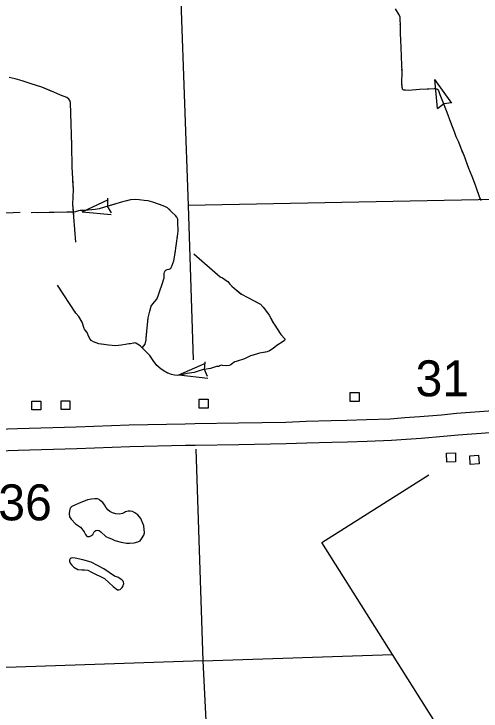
# Model space of a CAD drawing. Extents: x 1084508 to 1142749, y 1057638 to 1093403.
# Drawn here: x 1135526 to 1137247, y 1067786 to 1070353 of the extents above; entities that cross this region are included whole.
import ezdxf

# ---------------------------------------------------------------- set-up
doc = ezdxf.new("R2010")
doc.units = 0
for name, color, linetype in [('Level 10', 7, 'Continuous'), ('Level 4', 7, 'Continuous'), ('Level 43', 7, 'Continuous'), ('Level 47', 7, 'Continuous'), ('Level 5', 7, 'Continuous'), ('Level 56', 7, 'Continuous')]:
    doc.layers.add(name, color=color, linetype=linetype)

msp = doc.modelspace()

# ---------------------------------------------------------------- linework, layer by layer
at = {"layer": 'Level 10'}
for points in [[(1137414.3, 1068901.6), (1137395.3, 1068900.3), (1137377.3, 1068898.9), (1137336, 1068895.9), (1137291.4, 1068892), (1137207.8, 1068885.5), (1137156.4, 1068881.6), (1137101.6, 1068876.3), (1137021.6, 1068869.2), (1136966.5, 1068866.3), (1136912.4, 1068861.6), (1136825.7, 1068858.6), (1136752.7, 1068856.3), (1136695.3, 1068854.8), (1136603.2, 1068852.1), (1136527.6, 1068849.4), (1136353.4, 1068846.2), (1136192.3, 1068843.8), (1136156.8, 1068843.2), (1135950.8, 1068838.5), (1135755.4, 1068831.9), (1135539.7, 1068825.7), (1135350.9, 1068819.2)], [(1135354.4, 1068740.8), (1135542.2, 1068747.2), (1135757.9, 1068753.4), (1135953.1, 1068760), (1136158.4, 1068764.8), (1136193.5, 1068765.4), (1136354.7, 1068767.7), (1136529.7, 1068771), (1136605.7, 1068773.7), (1136697.4, 1068776.3), (1136755, 1068777.8), (1136828.3, 1068780.2), (1136917.1, 1068783.2), (1136972, 1068788), (1137027.2, 1068790.9), (1137108.9, 1068798.1), (1137163.2, 1068803.5), (1137213.8, 1068807.3), (1137297.9, 1068813.8), (1137342.2, 1068817.7), (1137383.2, 1068820.6), (1137401.1, 1068822), (1137419.7, 1068823.3)]]:
    msp.add_lwpolyline(points, dxfattribs=at)
at = {"layer": 'Level 4'}
for points in [[(1136141.2, 1070398.9), (1136167.7, 1069647.6), (1136186.1, 1069080)], [(1136196.8, 1068750), (1136222.1, 1067970.7)], [(1136222.1, 1067970.7), (1136921.5, 1067993.9)], [(1136222.1, 1067970.7), (1135460.9, 1067944.8)], [(1136222.1, 1067970.7), (1136235.5, 1067702.7)]]:
    msp.add_lwpolyline(points, dxfattribs=at)
at = {"layer": 'Level 43'}
for p, q in [((1137075.4, 1070112.4), (1137085.7, 1070005.2)), ((1137075.4, 1070112.4), (1137137.9, 1070024.6)), ((1137086.6, 1070004.7), (1137109.5, 1070022)), ((1137138.4, 1070025.6), (1137109.9, 1070022.1)), ((1135777.2, 1069624.3), (1135874.9, 1069669.9)), ((1135870.5, 1069674.6), (1135871.2, 1069646)), ((1135886.1, 1069621.1), (1135871.3, 1069645.6)), ((1135777.2, 1069624.3), (1135884.6, 1069615)), ((1136230.1, 1069072.6), (1136227.6, 1069044.1)), ((1136133.3, 1069024.4), (1136232.4, 1069066.8)), ((1136133.3, 1069024.4), (1136240.3, 1069011.6)), ((1136239.8, 1069017.7), (1136227.7, 1069043.7))]:
    msp.add_line(p, q, dxfattribs=at)
for points in [[(1137122.4, 1069990.6), (1137108.8, 1070024.4), (1137096.6, 1070055.5), (1137092.7, 1070066.1), (1137090, 1070072.4), (1137089.1, 1070073.6), (1137088.5, 1070074.3), (1137088.2, 1070074.7), (1137087.5, 1070075.1), (1137086.3, 1070075.8), (1137083.8, 1070076.7), (1137080.6, 1070077.4), (1137074.5, 1070077.4), (1137055.5, 1070076.7), (1137020.2, 1070075.3), (1136980.6, 1070072.1), (1136969.3, 1070072.6), (1136965.2, 1070072.6), (1136963.2, 1070072.8), (1136960.7, 1070074), (1136959.6, 1070074.9), (1136958, 1070076.7), (1136957.5, 1070078.7), (1136957.1, 1070082.6), (1136956, 1070098.6), (1136956.2, 1070140.1), (1136954.4, 1070194.2), (1136953.2, 1070233.9), (1136951.7, 1070253.3), (1136950.1, 1070286.2), (1136950.1, 1070310.4), (1136948.7, 1070337.1), (1136948.7, 1070342.1), (1136947.6, 1070345.3), (1136945.5, 1070350.1), (1136932.4, 1070372.5)], [(1136954.5, 1070191), (1136954.4, 1070194.2), (1136953.2, 1070233.9), (1136951.7, 1070253.3), (1136950.1, 1070286.2), (1136950.1, 1070310.4), (1136949.8, 1070315.2)], [(1136956.7, 1070087.5), (1136956, 1070098.6), (1136956.2, 1070140.1), (1136955.9, 1070149.6)], [(1135754.7, 1069512.9), (1135743.3, 1069652.4), (1135745, 1069707.2), (1135740.6, 1069788.6), (1135739, 1069870), (1135734.7, 1070027.3), (1135732.5, 1070034.3), (1135728.7, 1070039.8), (1135720.6, 1070045.2), (1135697.8, 1070054.7), (1135673.1, 1070064.8), (1135629.3, 1070083.3), (1135589.7, 1070096.1), (1135556.8, 1070106.8), (1135530.8, 1070114.4), (1135508.8, 1070119.4)], [(1135663.4, 1070068.9), (1135629.3, 1070083.3), (1135589.7, 1070096.1), (1135556.8, 1070106.8), (1135546.1, 1070109.9)], [(1137007.7, 1070074.3), (1136980.6, 1070072.1), (1136969.3, 1070072.6), (1136965.2, 1070072.6), (1136963.2, 1070072.8), (1136960.7, 1070074), (1136959.6, 1070074.9), (1136958, 1070076.7), (1136957.5, 1070078.7), (1136957.1, 1070082.6), (1136956.7, 1070087.5)], [(1137120.1, 1069996.4), (1137108.8, 1070024.4), (1137096.6, 1070055.5), (1137092.7, 1070066.1), (1137090, 1070072.4), (1137089.1, 1070073.6), (1137088.5, 1070074.3), (1137088.2, 1070074.7), (1137087.5, 1070075.1), (1137086.3, 1070075.8), (1137083.8, 1070076.7), (1137080.6, 1070077.4), (1137074.5, 1070077.4), (1137055.5, 1070076.7), (1137049.1, 1070076.4)], [(1135736.9, 1069947.3), (1135734.7, 1070027.3), (1135732.5, 1070034.3), (1135728.7, 1070039.8), (1135720.6, 1070045.2), (1135701.7, 1070053.1)], [(1137248.7, 1069666.3), (1137243.3, 1069676.8), (1137230.3, 1069711.3), (1137224.1, 1069728.9), (1137214.5, 1069755.3), (1137202.2, 1069784.2), (1137184.8, 1069832), (1137174, 1069857.8), (1137164.9, 1069881.2), (1137156.2, 1069901.4), (1137149.7, 1069919.9), (1137142.5, 1069937.8), (1137135.8, 1069953.7), (1137122.4, 1069990.6)], [(1137180.5, 1069842.1), (1137174, 1069857.8), (1137164.9, 1069881.2), (1137156.2, 1069901.4), (1137149.7, 1069919.9), (1137142.5, 1069937.8), (1137135.8, 1069953.7), (1137134.4, 1069957.5)], [(1135741, 1069781.6), (1135740.6, 1069788.6), (1135739, 1069870), (1135738, 1069905.9)], [(1137239.4, 1069687.3), (1137230.3, 1069711.3), (1137224.1, 1069728.9), (1137214.5, 1069755.3), (1137202.2, 1069784.2), (1137195.2, 1069803.4)], [(1135746.3, 1069616.1), (1135743.3, 1069652.4), (1135745, 1069707.2), (1135743.2, 1069740.2)], [(1135999.5, 1069124.6), (1136009.8, 1069137.1), (1136013.6, 1069153.1), (1136012.8, 1069159.9), (1136021.2, 1069234.5), (1136026.9, 1069258.3), (1136032, 1069276.8), (1136038.3, 1069285.7), (1136052.7, 1069303.4), (1136057.3, 1069315.6), (1136062.4, 1069330.2), (1136072.4, 1069358.7), (1136079.5, 1069382), (1136080, 1069397.5), (1136080.3, 1069402.1), (1136082.2, 1069406.2), (1136085.2, 1069409.4), (1136090.3, 1069412.1), (1136097.7, 1069414), (1136100.9, 1069415.1), (1136104.4, 1069417.8), (1136108.5, 1069424.1), (1136115, 1069443.9), (1136120.4, 1069472.1), (1136123.9, 1069499.2), (1136130.5, 1069543.4), (1136131, 1069553.7), (1136130.5, 1069588.4), (1136129.4, 1069597.1), (1136126.1, 1069605.5), (1136121.5, 1069611.5), (1136108.2, 1069624), (1136092, 1069639.7), (1136082.2, 1069644.8), (1136062.7, 1069651.6), (1136038.3, 1069660.8), (1136020.9, 1069664.6), (1136006, 1069666.5), (1135987.9, 1069669.3), (1135973.2, 1069669.5), (1135956.1, 1069668.7), (1135926.6, 1069661.9), (1135859.6, 1069642.4), (1135839.6, 1069635.4), (1135825.7, 1069632.9), (1135786.7, 1069629.4), (1135770.4, 1069629.9), (1135763.4, 1069628.8), (1135752.6, 1069625), (1135743.6, 1069624), (1135721.4, 1069624), (1135589.4, 1069620.4)], [(1136059.3, 1069652.9), (1136038.3, 1069660.8), (1136020.9, 1069664.6), (1136006, 1069666.5), (1135987.9, 1069669.3), (1135973.2, 1069669.5), (1135956.1, 1069668.7), (1135937.7, 1069664.5)], [(1135897.8, 1069653.5), (1135859.6, 1069642.4), (1135839.6, 1069635.4), (1135825.7, 1069632.9), (1135786.7, 1069629.4), (1135776.7, 1069629.7)], [(1136127.7, 1069524.4), (1136130.5, 1069543.4), (1136131, 1069553.7), (1136130.5, 1069588.4), (1136129.4, 1069597.1), (1136126.1, 1069605.5), (1136121.5, 1069611.5), (1136108.2, 1069624), (1136096.4, 1069635.4)], [(1135673.9, 1069622.7), (1135611.8, 1069621)], [(1135736, 1069624), (1135721.4, 1069624), (1135673.9, 1069622.7)], [(1136077.8, 1069376.6), (1136079.5, 1069382), (1136080, 1069397.5), (1136080.3, 1069402.1), (1136082.2, 1069406.2), (1136085.2, 1069409.4), (1136090.3, 1069412.1), (1136097.7, 1069414), (1136100.9, 1069415.1), (1136104.4, 1069417.8), (1136108.5, 1069424.1), (1136115, 1069443.9), (1136120.4, 1069472.1), (1136121.9, 1069483.3)], [(1136188.7, 1069469.9), (1136285.6, 1069385.5), (1136294.9, 1069381), (1136303.3, 1069375.9), (1136308.6, 1069372), (1136314.2, 1069367.5), (1136322, 1069357.7), (1136328.5, 1069351), (1136337.4, 1069343.2), (1136364, 1069321.6), (1136434.3, 1069284.6), (1136444.9, 1069273.4), (1136453.3, 1069262.5), (1136466.7, 1069244.6), (1136484.6, 1069210.7), (1136509.5, 1069173.5), (1136524.4, 1069156.4), (1136524.7, 1069154.1), (1136522.7, 1069151.1), (1136518.5, 1069146.6), (1136494.7, 1069132), (1136480.7, 1069121.7), (1136467.8, 1069113), (1136458.6, 1069109.1), (1136452.4, 1069107.4), (1136445.4, 1069106), (1136431.2, 1069104), (1136420.3, 1069100.1), (1136397.9, 1069094.5), (1136387.8, 1069088.9), (1136375.8, 1069083.6), (1136345, 1069073.5), (1136340.2, 1069071.8), (1136333.2, 1069066.8), (1136325.9, 1069061.7), (1136319.5, 1069059.2), (1136307.7, 1069057), (1136294.9, 1069059.2), (1136291.5, 1069060.1), (1136287.3, 1069059.2), (1136283.4, 1069058.1), (1136280.6, 1069055.6), (1136273, 1069054.5), (1136250.9, 1069048), (1136219.3, 1069042.4), (1136190.5, 1069032.6), (1136165, 1069029), (1136145.1, 1069023.9), (1136129.2, 1069022.5), (1136117.7, 1069023.1), (1136107.1, 1069025.3), (1136094.7, 1069030.1), (1136081.6, 1069036.5), (1136068.2, 1069045.5), (1136052.8, 1069058.4), (1136039.6, 1069077.1), (1136026.5, 1069095.6), (1136003.8, 1069118.6), (1135991.8, 1069130.6), (1135981.7, 1069137.6), (1135975, 1069140.7), (1135970.8, 1069141.8), (1135966.8, 1069141.3), (1135955.6, 1069139), (1135949.2, 1069138.2), (1135937.5, 1069136.2), (1135920.7, 1069134), (1135901.9, 1069131.5), (1135874.8, 1069133.1), (1135838.4, 1069139), (1135819.3, 1069145.7), (1135810.4, 1069151.1), (1135807.3, 1069155.8), (1135800.9, 1069166.5), (1135795.3, 1069180.7), (1135789.1, 1069188.6), (1135785.5, 1069193.1), (1135784.9, 1069195.6), (1135777.1, 1069218.3), (1135765, 1069238.7), (1135754.4, 1069251), (1135686.1, 1069355.2)], [(1136266.8, 1069401.9), (1136285.6, 1069385.5), (1136294.9, 1069381), (1136303.3, 1069375.9), (1136308.6, 1069372), (1136314.2, 1069367.5), (1136322, 1069357.7), (1136328.5, 1069351), (1136337.4, 1069343.2), (1136362, 1069323.2)], [(1136020, 1069223.6), (1136021.2, 1069234.5), (1136026.9, 1069258.3), (1136032, 1069276.8), (1136038.3, 1069285.7), (1136052.7, 1069303.4), (1136057.3, 1069315.6), (1136062.4, 1069330.2), (1136064.9, 1069337.2)], [(1136398.4, 1069303.5), (1136434.3, 1069284.6), (1136444.9, 1069273.4), (1136453.3, 1069262.5), (1136466.7, 1069244.6), (1136481.8, 1069216.1)], [(1135811.5, 1069150.4), (1135810.4, 1069151.1), (1135807.3, 1069155.8), (1135800.9, 1069166.5), (1135795.3, 1069180.7), (1135789.1, 1069188.6), (1135785.5, 1069193.1), (1135784.9, 1069195.6), (1135777.1, 1069218.3), (1135765, 1069238.7), (1135754.4, 1069251), (1135750.4, 1069257.1)], [(1135999.5, 1069124.6), (1136009.8, 1069137.1), (1136013.6, 1069153.1), (1136012.8, 1069159.9), (1136015.3, 1069182.4)], [(1136504.3, 1069181.4), (1136509.5, 1069173.5), (1136524.4, 1069156.4), (1136524.7, 1069154.1), (1136522.7, 1069151.1), (1136518.5, 1069146.6), (1136494.7, 1069132), (1136480.7, 1069121.7), (1136467.8, 1069113), (1136458.6, 1069109.1), (1136452.4, 1069107.4), (1136449.6, 1069106.8)], [(1135973.4, 1069141.1), (1135970.8, 1069141.8), (1135966.8, 1069141.3), (1135955.6, 1069139), (1135949.2, 1069138.2), (1135937.5, 1069136.2), (1135920.7, 1069134), (1135901.9, 1069131.5), (1135874.8, 1069133.1), (1135850.3, 1069137.1)], [(1136045.5, 1069068.7), (1136039.6, 1069077.1), (1136026.5, 1069095.6), (1136006, 1069116.4)], [(1136409.4, 1069097.4), (1136397.9, 1069094.5), (1136387.8, 1069088.9), (1136375.8, 1069083.6), (1136345, 1069073.5), (1136340.2, 1069071.8), (1136333.2, 1069066.8), (1136325.9, 1069061.7), (1136319.5, 1069059.2), (1136307.7, 1069057), (1136294.9, 1069059.2), (1136294.1, 1069059.4)], [(1136093.5, 1069030.7), (1136081.6, 1069036.5), (1136068.2, 1069045.5), (1136052.8, 1069058.4), (1136045.5, 1069068.7)], [(1136254.8, 1069049.1), (1136250.9, 1069048), (1136219.3, 1069042.4), (1136190.5, 1069032.6), (1136165, 1069029), (1136145.1, 1069023.9), (1136133.7, 1069022.9)]]:
    msp.add_lwpolyline(points, dxfattribs=at)
at = {"layer": 'Level 47'}
msp.add_lwpolyline([(1135968.9, 1068405.2), (1135982.1, 1068408.9), (1135991, 1068413.3), (1135996.1, 1068419.9), (1136004.6, 1068433.9), (1136007.1, 1068442.7), (1136004.2, 1068468.1), (1135993.9, 1068494.9), (1135982.9, 1068509.2), (1135971.1, 1068516.6), (1135963.4, 1068520.6), (1135954.6, 1068522.8), (1135947.2, 1068522.8), (1135937.7, 1068520.3), (1135932.9, 1068516.9), (1135925.6, 1068513.6), (1135914.9, 1068511.8), (1135901.7, 1068512.2), (1135889.2, 1068516.2), (1135878.9, 1068521.4), (1135872.3, 1068527.6), (1135864.6, 1068537.2), (1135859.4, 1068545.6), (1135853.2, 1068554.4), (1135844.4, 1068561.4), (1135839.6, 1068565.8), (1135834.4, 1068567.3), (1135824.1, 1068568), (1135811.3, 1068566.9), (1135796.6, 1068563.6), (1135764.2, 1068550.4), (1135752.9, 1068546), (1135739.6, 1068539.4), (1135733.4, 1068533.5), (1135730.4, 1068523.9), (1135729.7, 1068512.5), (1135731.2, 1068500.8), (1135737.1, 1068493.1), (1135753.2, 1068475.8), (1135771.2, 1068462.9), (1135785.2, 1068446), (1135790, 1068436.1), (1135793.3, 1068432), (1135797.3, 1068429.1), (1135801, 1068428.7), (1135805, 1068429.1), (1135809.4, 1068430.9), (1135816.8, 1068436.4), (1135819.4, 1068440.8), (1135821.6, 1068446), (1135823.8, 1068448.6), (1135827.8, 1068451.5), (1135834.1, 1068452.2), (1135840.3, 1068451.1), (1135846.2, 1068446.4), (1135864.6, 1068428.7), (1135875.6, 1068423.9), (1135885.5, 1068420.3), (1135897.3, 1068414), (1135921.5, 1068408.5), (1135940.6, 1068404.8), (1135953.5, 1068404.5), (1135968.9, 1068405.2)], dxfattribs=at)
msp.add_lwpolyline([(1135897.1, 1068283.2), (1135857.1, 1068310.1), (1135811.1, 1068333.9), (1135780.4, 1068342.5), (1135751.5, 1068349.5), (1135742.9, 1068350.4), (1135736.9, 1068349.2), (1135733.7, 1068346.3), (1135731.2, 1068341.9), (1135730.9, 1068338.4), (1135733.7, 1068331.1), (1135738.8, 1068322.8), (1135746.4, 1068315.8), (1135761, 1068307.9), (1135776.6, 1068306.3), (1135785.8, 1068306.3), (1135797.8, 1068305.1), (1135811.8, 1068298.1), (1135860.3, 1068274.3), (1135891.7, 1068244.8), (1135907.9, 1068233), (1135913, 1068232.7), (1135917.4, 1068234.3), (1135922.5, 1068238.1), (1135925, 1068240.9), (1135929.1, 1068247.3), (1135930.4, 1068252.4), (1135931.4, 1068256.2), (1135930.4, 1068260.9), (1135928.2, 1068264.8), (1135923.7, 1068269.2), (1135917.7, 1068273), (1135911.1, 1068277.4)], close=True, dxfattribs=at)
at = {"layer": 'Level 5'}
for points in [[(1137804.8, 1069680), (1136167.7, 1069647.6)], [(1135549.1, 1069621.7), (1135364.8, 1069614)], [(1136660.9, 1068406.7), (1137054.4, 1068655.8)], [(1136921.5, 1067993.9), (1136660.9, 1068406.7)], [(1137554.1, 1066991.9), (1136921.5, 1067993.9)]]:
    msp.add_lwpolyline(points, dxfattribs=at)
at = {"layer": 'Level 56'}
for points in [[(1136765.6, 1068926.4), (1136765.6, 1068959.1), (1136798.4, 1068959.1), (1136798.4, 1068926.4)], [(1135592.1, 1068895.1), (1135592.1, 1068927.8), (1135624.8, 1068927.8), (1135624.8, 1068895.1)], [(1135699.6, 1068896.4), (1135699.6, 1068929.1), (1135732.4, 1068929.1), (1135732.4, 1068896.4)], [(1136208.8, 1068901.8), (1136208.8, 1068934.4), (1136241.6, 1068934.4), (1136241.6, 1068901.8)], [(1137121, 1068703.1), (1137120.1, 1068735.8), (1137152.8, 1068736.7), (1137153.7, 1068704)], [(1137207.8, 1068693.9), (1137205.5, 1068726.5), (1137238.2, 1068728.9), (1137240.5, 1068696.3)]]:
    msp.add_lwpolyline(points, close=True, dxfattribs=at)

# ---------------------------------------------------------------- texts
at = {"layer": 'Level 5'}
for s, p in [('31', (1137006, 1068945.2)), ('36', (1135468.4, 1068488.4))]:
    msp.add_text(s, height=132.58, dxfattribs=at).set_placement(p)

doc.saveas('drawing.dxf')
